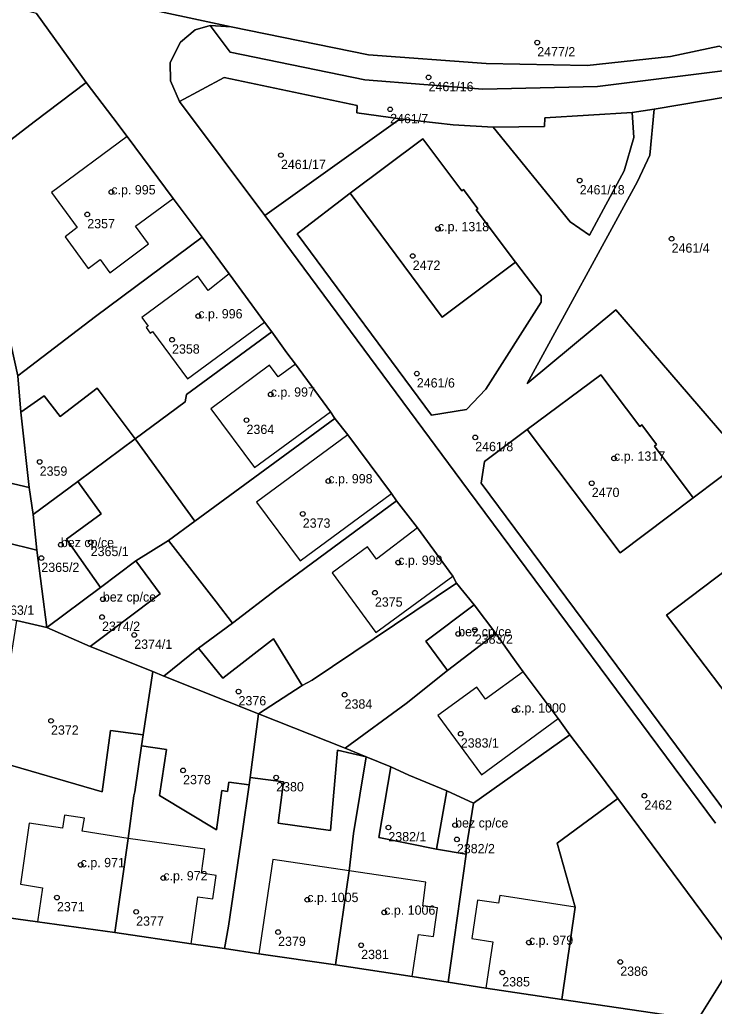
# Model space of a CAD drawing. Extents: x -878211 to -870363, y -1058464 to -1052522.
# Drawn here: x -874267 to -874192.3, y -1055743.6 to -1055637.5 of the extents above; entities that cross this region are included whole.
import ezdxf

# ---------------------------------------------------------------- set-up
doc = ezdxf.new("R2010")
doc.units = 0
for name, color, linetype in [('Vrstva 50', 7, 'Continuous'), ('Vrstva 51', 7, 'Continuous'), ('Vrstva 52', 7, 'Continuous')]:
    doc.layers.add(name, color=color, linetype=linetype)

msp = doc.modelspace()

# ---------------------------------------------------------------- linework, layer by layer
at = {"layer": 'Vrstva 50'}
for centre in [(-874211.34, -1055639.92994), (-874223.03, -1055643.66994), (-874227.16, -1055647.10994), (-874238.91, -1055652.03994), (-874206.77, -1055654.76994), (-874257.15, -1055656.00994), (-874259.74, -1055658.40994), (-874222.02, -1055659.96994), (-874196.88, -1055661.02994), (-874224.73, -1055662.87994), (-874247.8, -1055669.33994), (-874250.62, -1055671.88994), (-874224.29, -1055675.52994), (-874240.01, -1055677.75994), (-874242.61, -1055680.52994), (-874218.01, -1055682.37994), (-874264.86, -1055685.01994), (-874203.08, -1055684.64994), (-874233.81, -1055687.07994), (-874205.47, -1055687.30994), (-874236.56, -1055690.60994), (-874262.58, -1055693.92994), (-874259.37, -1055693.65994), (-874264.68, -1055695.35994), (-874226.29, -1055695.83994), (-874258.06, -1055699.78994), (-874228.8, -1055699.08994), (-874258.15, -1055701.69994), (-874218.05, -1055703.07994), (-874254.69, -1055703.62994), (-874219.84, -1055703.51994), (-874243.47, -1055709.70994), (-874232.06, -1055710.05994), (-874213.76, -1055711.71994), (-874263.64, -1055712.85994), (-874219.56, -1055714.24994), (-874249.43, -1055718.18994), (-874239.42, -1055718.95994), (-874199.81, -1055720.90994), (-874227.35, -1055724.32994), (-874220.17, -1055724.07994), (-874219.98, -1055725.60994), (-874260.45, -1055728.34994), (-874251.56, -1055729.76994), (-874263, -1055731.85994), (-874236.07, -1055732.09994), (-874254.48, -1055733.39994), (-874227.8, -1055733.45994), (-874239.21, -1055735.57994), (-874230.28, -1055736.98994), (-874212.23, -1055736.69994), (-874202.41, -1055738.78994), (-874215.1, -1055739.92994)]:
    msp.add_circle(centre, 0.25, dxfattribs=at)
at = {"layer": 'Vrstva 51'}
for points in [[(-874191.81, -1055633.26), (-874200.04, -1055634.73), (-874204.8, -1055635.35), (-874209.69, -1055635.56), (-874216.25, -1055635.54), (-874217.56, -1055635.43), (-874224.76, -1055634.81), (-874235.46, -1055632.63), (-874247.85, -1055630.07), (-874255.48, -1055635.82), (-874244.26, -1055638.23), (-874229.5, -1055641.26), (-874216.83, -1055642.19), (-874205.96, -1055642.38), (-874197.01, -1055641.44), (-874191.76, -1055640.3)], [(-874192.16, -1055723.88), (-874218.74, -1055688.09), (-874240.63, -1055658.54), (-874249.81, -1055646.26), (-874250.79, -1055644.05), (-874250.81, -1055642.08), (-874249.72, -1055639.87), (-874248.14, -1055638.56), (-874246.52, -1055638.08), (-874244.26, -1055638.23), (-874255.48, -1055635.82)], [(-874265.22, -1055636.81), (-874259.87, -1055644.21), (-874256.99, -1055647.97), (-874255.44, -1055650.03), (-874250.5, -1055656.68), (-874247.38, -1055660.85), (-874244.48, -1055664.79), (-874240.69, -1055669.98), (-874239.9, -1055671.05), (-874238.28, -1055673.28), (-874237.34, -1055674.52), (-874233.57, -1055679.62), (-874233.12, -1055680.35), (-874231.7, -1055682.12), (-874227.01, -1055688.41), (-874226.49, -1055689.19), (-874224.21, -1055692.1), (-874220.41, -1055697.31), (-874220.01, -1055698.05), (-874218.14, -1055700.38), (-874215.78, -1055703.48), (-874213.78, -1055706.31), (-874212.84, -1055707.59), (-874209.1, -1055712.61), (-874207.84, -1055714.35), (-874205.18, -1055717.83), (-874202.68, -1055721.21), (-874189.93, -1055738.38)], [(-874188.36, -1055645.32), (-874198.75, -1055647.1), (-874199.23, -1055652.02), (-874200.56, -1055654.88), (-874212.43, -1055676.59), (-874202.89, -1055668.67), (-874189.05, -1055684.71), (-874194.55, -1055688.88), (-874202.43, -1055694.79), (-874212.42, -1055681.53), (-874217, -1055684.96), (-874217.38, -1055687.32), (-874190.89, -1055722.97)], [(-874190.89, -1055722.97), (-874217.38, -1055687.32), (-874217, -1055684.96), (-874212.42, -1055681.53), (-874204.5, -1055675.66), (-874200.31, -1055681.23), (-874200.08, -1055681.04), (-874198.52, -1055683.14), (-874198.74, -1055683.34), (-874194.55, -1055688.88), (-874189.05, -1055684.71), (-874202.89, -1055668.67), (-874212.43, -1055676.59), (-874200.56, -1055654.88), (-874199.23, -1055652.02), (-874198.75, -1055647.1), (-874201.12, -1055647.44), (-874200.94, -1055650.14), (-874201.97, -1055653.71), (-874205.7, -1055660.63), (-874207.81, -1055659.19), (-874216.07, -1055649.03), (-874220.38, -1055648.77), (-874226.09, -1055648.12), (-874240.63, -1055658.54), (-874218.74, -1055688.09), (-874192.16, -1055723.88)], [(-874187.44, -1055714.7), (-874197.43, -1055701.49), (-874189.62, -1055695.58)], [(-874162.48, -1055775.87), (-874189.93, -1055738.38), (-874194.08, -1055744.98), (-874208.68, -1055742.83), (-874216.88, -1055741.59), (-874220.93, -1055740.95), (-874224.79, -1055740.34), (-874233.03, -1055739.09), (-874241.28, -1055737.93), (-874244.99, -1055737.33), (-874248.56, -1055736.85), (-874256.77, -1055735.63), (-874265.09, -1055734.46), (-874271.86, -1055733.54), (-874287.91, -1055731.16), (-874291.4, -1055730.54), (-874304.44, -1055728.67), (-874310.39, -1055727.78)]]:
    msp.add_lwpolyline(points, dxfattribs=at)
for points in [[(-874276.34, -1055650.53), (-874271.09, -1055651.85), (-874270.18, -1055652.08), (-874265.46, -1055648.46), (-874259.87, -1055644.21), (-874265.22, -1055636.81), (-874285.56, -1055631.76), (-874285.99, -1055631.64), (-874286.6, -1055633.94), (-874289.21, -1055644.37), (-874289.72, -1055646.62)], [(-874191.36, -1055642.97), (-874204.87, -1055644.64), (-874217.19, -1055644.93), (-874229.89, -1055643.92), (-874244.36, -1055640.95), (-874246.52, -1055638.08), (-874248.14, -1055638.56), (-874249.72, -1055639.87), (-874250.81, -1055642.08), (-874250.79, -1055644.05), (-874249.81, -1055646.26), (-874245.03, -1055643.7), (-874230.71, -1055646.7), (-874230.75, -1055647.5), (-874226.09, -1055648.12), (-874220.38, -1055648.77), (-874216.07, -1055649.03), (-874210.56, -1055648.95), (-874210.53, -1055648.04), (-874201.12, -1055647.44), (-874198.75, -1055647.1), (-874188.36, -1055645.32), (-874189.08, -1055642.63)], [(-874244.26, -1055638.23), (-874246.52, -1055638.08), (-874244.36, -1055640.95), (-874229.89, -1055643.92), (-874217.19, -1055644.93), (-874204.87, -1055644.64), (-874191.36, -1055642.97), (-874189.08, -1055642.63), (-874190, -1055641.25), (-874191.76, -1055640.3), (-874197.01, -1055641.44), (-874205.96, -1055642.38), (-874216.83, -1055642.19), (-874229.5, -1055641.26)], [(-874255.44, -1055650.03), (-874256.99, -1055647.97), (-874259.87, -1055644.21), (-874265.46, -1055648.46), (-874270.18, -1055652.08), (-874269.5, -1055657.74), (-874268.12, -1055670.94), (-874267.91, -1055672.5), (-874267.22, -1055675.76), (-874266.45, -1055675.18), (-874258.86, -1055669.4), (-874247.38, -1055660.85), (-874250.5, -1055656.68)], [(-874240.63, -1055658.54), (-874226.09, -1055648.12), (-874230.75, -1055647.5), (-874230.71, -1055646.7), (-874245.03, -1055643.7), (-874249.81, -1055646.26)], [(-874216.07, -1055649.03), (-874207.81, -1055659.19), (-874205.7, -1055660.63), (-874201.97, -1055653.71), (-874200.94, -1055650.14), (-874201.12, -1055647.44), (-874210.53, -1055648.04), (-874210.56, -1055648.95)], [(-874213.69, -1055663.54), (-874210.92, -1055667.18), (-874210.93, -1055667.84), (-874216.86, -1055677.19), (-874218.93, -1055679.38), (-874222.72, -1055680), (-874237.18, -1055660.51), (-874231.47, -1055656.12), (-874223.63, -1055650.27), (-874219.45, -1055655.89), (-874219.26, -1055655.72), (-874217.73, -1055657.8), (-874217.89, -1055657.92)], [(-874213.69, -1055663.54), (-874217.89, -1055657.92), (-874217.73, -1055657.8), (-874219.26, -1055655.72), (-874219.45, -1055655.89), (-874223.63, -1055650.27), (-874231.47, -1055656.12), (-874221.55, -1055669.44)], [(-874221.55, -1055669.44), (-874231.47, -1055656.12), (-874237.18, -1055660.51), (-874222.72, -1055680), (-874218.93, -1055679.38), (-874216.86, -1055677.19), (-874210.93, -1055667.84), (-874210.92, -1055667.18), (-874213.69, -1055663.54)], [(-874244.48, -1055664.79), (-874247.38, -1055660.85), (-874258.86, -1055669.4), (-874266.45, -1055675.18), (-874267.22, -1055675.76), (-874266.9, -1055679.67), (-874264.36, -1055677.91), (-874262.66, -1055680.13), (-874258.66, -1055677.08), (-874254.58, -1055682.53), (-874249.21, -1055678.55), (-874249.05, -1055677.77), (-874239.9, -1055671.05), (-874240.69, -1055669.98)], [(-874248.18, -1055691.39), (-874233.12, -1055680.35), (-874233.57, -1055679.62), (-874237.34, -1055674.52), (-874238.28, -1055673.28), (-874239.9, -1055671.05), (-874249.05, -1055677.77), (-874249.21, -1055678.55), (-874254.58, -1055682.53)], [(-874279.05, -1055684.73), (-874266, -1055687.78), (-874266.9, -1055679.67), (-874267.22, -1055675.76), (-874267.91, -1055672.5), (-874272.16, -1055671.37), (-874273.52, -1055676.48), (-874275.25, -1055677.41), (-874278.89, -1055684.61), (-874280, -1055684.3), (-874280.06, -1055684.49)], [(-874212.42, -1055681.53), (-874202.43, -1055694.79), (-874194.55, -1055688.88), (-874198.74, -1055683.34), (-874198.52, -1055683.14), (-874200.08, -1055681.04), (-874200.31, -1055681.23), (-874204.5, -1055675.66)], [(-874266, -1055687.78), (-874265.56, -1055690.69), (-874260.74, -1055687.14), (-874254.58, -1055682.53), (-874258.66, -1055677.08), (-874262.66, -1055680.13), (-874264.36, -1055677.91), (-874266.9, -1055679.67)], [(-874244.12, -1055702.37), (-874239.36, -1055698.69), (-874226.49, -1055689.19), (-874227.01, -1055688.41), (-874231.7, -1055682.12), (-874233.12, -1055680.35), (-874248.18, -1055691.39), (-874251.01, -1055693.47), (-874245.88, -1055700.06)], [(-874268.66, -1055693.64), (-874265.16, -1055694.51), (-874265.56, -1055690.69), (-874266, -1055687.78), (-874279.05, -1055684.73), (-874280.06, -1055684.49), (-874289.41, -1055682.15), (-874289.95, -1055684.42), (-874289.16, -1055684.62), (-874291.18, -1055692.63), (-874300.98, -1055690.28), (-874301.83, -1055693.91), (-874280.21, -1055699.13), (-874277.55, -1055691.44), (-874272.76, -1055692.63), (-874273.75, -1055696.4), (-874269.61, -1055697.45)], [(-874254.53, -1055695.67), (-874251.01, -1055693.47), (-874248.18, -1055691.39), (-874254.58, -1055682.53), (-874260.74, -1055687.14), (-874258.24, -1055690.61), (-874261.96, -1055693.31), (-874258.32, -1055698.53)], [(-874258.32, -1055698.53), (-874261.96, -1055693.31), (-874258.24, -1055690.61), (-874260.74, -1055687.14), (-874265.56, -1055690.69), (-874265.16, -1055694.51), (-874264.08, -1055702.82)], [(-874247.76, -1055705.04), (-874245.16, -1055708.27), (-874239.7, -1055704.06), (-874236.62, -1055709.06), (-874235.56, -1055708.47), (-874220.01, -1055698.05), (-874220.41, -1055697.31), (-874224.21, -1055692.1), (-874226.49, -1055689.19), (-874239.36, -1055698.69), (-874244.12, -1055702.37)], [(-874280.21, -1055699.13), (-874267.34, -1055702.07), (-874264.08, -1055702.82), (-874265.16, -1055694.51), (-874268.66, -1055693.64), (-874269.61, -1055697.45), (-874273.75, -1055696.4), (-874272.76, -1055692.63), (-874277.55, -1055691.44)], [(-874251.89, -1055699.21), (-874259.42, -1055704.86), (-874252.69, -1055707.56), (-874251.49, -1055708.04), (-874247.76, -1055705.04), (-874244.12, -1055702.37), (-874245.88, -1055700.06), (-874251.01, -1055693.47), (-874254.53, -1055695.67)], [(-874254.53, -1055695.67), (-874258.32, -1055698.53), (-874264.08, -1055702.82), (-874259.42, -1055704.86), (-874251.89, -1055699.21)], [(-874189.62, -1055695.58), (-874197.43, -1055701.49), (-874187.44, -1055714.7), (-874179.7, -1055708.85), (-874183.78, -1055703.38), (-874183.5, -1055703.18), (-874185.2, -1055700.88), (-874185.49, -1055701.12)], [(-874218.14, -1055700.38), (-874220.01, -1055698.05), (-874235.56, -1055708.47), (-874236.62, -1055709.06), (-874241.32, -1055712.12), (-874231.99, -1055715.81), (-874225.43, -1055711), (-874220.99, -1055707.45), (-874223.32, -1055704.28)], [(-874218.14, -1055700.38), (-874223.32, -1055704.28), (-874220.99, -1055707.45), (-874215.78, -1055703.48)], [(-874264.08, -1055702.82), (-874267.34, -1055702.07), (-874269.76, -1055717.14), (-874258.13, -1055720.48), (-874257.23, -1055713.89), (-874253.73, -1055714.36), (-874252.69, -1055707.56), (-874259.42, -1055704.86)], [(-874220.99, -1055707.45), (-874225.43, -1055711), (-874231.99, -1055715.81), (-874229.73, -1055716.73), (-874227.09, -1055717.81), (-874225.15, -1055718.71), (-874221.08, -1055720.38), (-874218.2, -1055721.7), (-874207.84, -1055714.35), (-874209.1, -1055712.61), (-874212.84, -1055707.59), (-874213.78, -1055706.31), (-874215.78, -1055703.48)], [(-874251.49, -1055708.04), (-874241.32, -1055712.12), (-874236.62, -1055709.06), (-874239.7, -1055704.06), (-874245.16, -1055708.27), (-874247.76, -1055705.04)], [(-874252.69, -1055707.56), (-874253.73, -1055714.36), (-874253.9, -1055715.55), (-874251.23, -1055715.95), (-874251.97, -1055720.9), (-874245.85, -1055724.57), (-874245.27, -1055720.36), (-874244.67, -1055720.45), (-874244.52, -1055719.45), (-874242.32, -1055719.75), (-874242.21, -1055718.96), (-874241.32, -1055712.12), (-874251.49, -1055708.04)], [(-874231.99, -1055715.81), (-874241.32, -1055712.12), (-874242.21, -1055718.96), (-874238.63, -1055719.43), (-874239.21, -1055723.86), (-874233.58, -1055724.65), (-874232.83, -1055716), (-874229.73, -1055716.73)], [(-874256.77, -1055735.63), (-874255.35, -1055725.5), (-874254.72, -1055720.94), (-874254.64, -1055720.5), (-874253.9, -1055715.55), (-874253.73, -1055714.36), (-874257.23, -1055713.89), (-874258.13, -1055720.48), (-874269.76, -1055717.14), (-874270.42, -1055721.07), (-874271.33, -1055727.54), (-874271, -1055727.58), (-874271.86, -1055733.54), (-874265.09, -1055734.46)], [(-874216.88, -1055741.59), (-874208.68, -1055742.83), (-874207.26, -1055732.9), (-874209.2, -1055726), (-874202.68, -1055721.21), (-874205.18, -1055717.83), (-874207.84, -1055714.35), (-874218.2, -1055721.7), (-874218.97, -1055726.64), (-874219, -1055727.18), (-874220.93, -1055740.95)], [(-874244.67, -1055720.45), (-874245.27, -1055720.36), (-874245.85, -1055724.57), (-874251.97, -1055720.9), (-874251.23, -1055715.95), (-874253.9, -1055715.55), (-874254.64, -1055720.5), (-874254.72, -1055720.94), (-874255.35, -1055725.5), (-874256.77, -1055735.63), (-874248.56, -1055736.85), (-874244.99, -1055737.33), (-874244.55, -1055734.95), (-874243.08, -1055724.97), (-874242.32, -1055719.75), (-874244.52, -1055719.45)], [(-874238.63, -1055719.43), (-874242.21, -1055718.96), (-874242.32, -1055719.75), (-874243.08, -1055724.97), (-874244.55, -1055734.95), (-874244.99, -1055737.33), (-874241.28, -1055737.93), (-874233.03, -1055739.09), (-874231.58, -1055728.99), (-874231.11, -1055724.99), (-874229.73, -1055716.73), (-874232.83, -1055716), (-874233.58, -1055724.65), (-874239.21, -1055723.86)], [(-874220.93, -1055740.95), (-874219, -1055727.18), (-874222.17, -1055726.66), (-874228.36, -1055725.4), (-874227.09, -1055717.81), (-874229.73, -1055716.73), (-874231.11, -1055724.99), (-874231.58, -1055728.99), (-874233.03, -1055739.09), (-874224.79, -1055740.34)], [(-874225.15, -1055718.71), (-874227.09, -1055717.81), (-874228.36, -1055725.4), (-874222.17, -1055726.66), (-874221.08, -1055720.38)], [(-874218.2, -1055721.7), (-874221.08, -1055720.38), (-874222.17, -1055726.66), (-874219, -1055727.18), (-874218.97, -1055726.64)], [(-874202.68, -1055721.21), (-874209.2, -1055726), (-874207.26, -1055732.9), (-874208.68, -1055742.83), (-874194.08, -1055744.98), (-874189.93, -1055738.38)]]:
    msp.add_lwpolyline(points, close=True, dxfattribs=at)
at = {"layer": 'Vrstva 52'}
for points in [[(-874253.14, -1055661.56), (-874254.56, -1055659.66), (-874250.5, -1055656.68), (-874255.44, -1055650.03), (-874263.59, -1055656.05), (-874260.81, -1055659.82), (-874262.12, -1055660.83), (-874259.64, -1055664.21), (-874258.35, -1055663.27), (-874257.32, -1055664.68)], [(-874223.63, -1055650.27), (-874231.47, -1055656.12), (-874221.55, -1055669.44), (-874213.69, -1055663.54), (-874217.89, -1055657.92), (-874217.73, -1055657.8), (-874219.26, -1055655.72), (-874219.45, -1055655.89)], [(-874253.87, -1055669.5), (-874253.2, -1055670.42), (-874253.4, -1055670.55), (-874252.96, -1055671.17), (-874252.71, -1055670.99), (-874248.96, -1055676.07), (-874240.69, -1055669.98), (-874244.48, -1055664.79), (-874246.74, -1055666.58), (-874247.83, -1055665.06)], [(-874246.45, -1055679.33), (-874241.76, -1055685.63), (-874233.57, -1055679.62), (-874237.34, -1055674.52), (-874239.22, -1055675.87), (-874240.13, -1055674.61)], [(-874212.42, -1055681.53), (-874202.43, -1055694.79), (-874194.55, -1055688.88), (-874198.74, -1055683.34), (-874198.52, -1055683.14), (-874200.08, -1055681.04), (-874200.31, -1055681.23), (-874204.5, -1055675.66)], [(-874231.7, -1055682.12), (-874241.52, -1055689.36), (-874236.85, -1055695.66), (-874227.01, -1055688.41)], [(-874277.55, -1055691.44), (-874272.76, -1055692.63), (-874273.75, -1055696.4), (-874269.61, -1055697.45), (-874268.66, -1055693.64), (-874265.16, -1055694.51), (-874265.56, -1055690.69), (-874266, -1055687.78), (-874279.05, -1055684.73), (-874280.06, -1055684.49), (-874280.58, -1055686.77), (-874281.42, -1055690.48)], [(-874265.56, -1055690.69), (-874265.16, -1055694.51), (-874264.08, -1055702.82), (-874258.32, -1055698.53), (-874261.96, -1055693.31), (-874258.24, -1055690.61), (-874260.74, -1055687.14)], [(-874233.39, -1055696.96), (-874228.69, -1055703.37), (-874220.41, -1055697.31), (-874224.21, -1055692.1), (-874228.63, -1055695.47), (-874229.58, -1055694.16)], [(-874264.08, -1055702.82), (-874259.42, -1055704.86), (-874251.89, -1055699.21), (-874254.53, -1055695.67), (-874258.32, -1055698.53)], [(-874187.44, -1055714.7), (-874179.7, -1055708.85), (-874183.78, -1055703.38), (-874183.5, -1055703.18), (-874185.2, -1055700.88), (-874185.49, -1055701.12), (-874189.62, -1055695.58), (-874197.43, -1055701.49)], [(-874223.32, -1055704.28), (-874220.99, -1055707.45), (-874215.78, -1055703.48), (-874218.14, -1055700.38)], [(-874217.83, -1055709.24), (-874222.04, -1055712.29), (-874217.32, -1055718.68), (-874209.1, -1055712.61), (-874212.84, -1055707.59), (-874216.89, -1055710.54)], [(-874222.17, -1055726.66), (-874219, -1055727.18), (-874218.97, -1055726.64), (-874218.2, -1055721.7), (-874221.08, -1055720.38)], [(-874265.98, -1055723.85), (-874266.92, -1055730.43), (-874264.56, -1055730.83), (-874265.09, -1055734.46), (-874256.77, -1055735.63), (-874255.35, -1055725.5), (-874260.29, -1055724.73), (-874260.05, -1055723.34), (-874262.18, -1055723.02), (-874262.39, -1055724.4)], [(-874256.77, -1055735.63), (-874248.56, -1055736.85), (-874247.84, -1055731.78), (-874246.22, -1055731.99), (-874245.87, -1055729.48), (-874247.46, -1055729.25), (-874247.11, -1055726.66), (-874255.35, -1055725.5)], [(-874239.79, -1055727.77), (-874241.28, -1055737.93), (-874233.03, -1055739.09), (-874231.58, -1055728.99)], [(-874233.03, -1055739.09), (-874224.79, -1055740.34), (-874224.11, -1055735.82), (-874222.51, -1055736.04), (-874222.08, -1055732.98), (-874223.64, -1055732.74), (-874223.31, -1055730.19), (-874231.58, -1055728.99)], [(-874217.77, -1055732.14), (-874218.39, -1055736.25), (-874216.13, -1055736.61), (-874216.41, -1055738.48), (-874216.88, -1055741.59), (-874208.68, -1055742.83), (-874207.26, -1055732.9), (-874215.36, -1055731.64), (-874215.51, -1055732.48)]]:
    msp.add_lwpolyline(points, close=True, dxfattribs=at)

# ---------------------------------------------------------------- texts
at = {"layer": 'Vrstva 50'}
for s, p in [('2477/2', (-874211.34, -1055641.419)), ('2461/16', (-874223.03, -1055645.159)), ('2461/7', (-874227.16, -1055648.599)), ('2461/17', (-874238.91, -1055653.529)), ('c.p. 995', (-874257.15, -1055656.26)), ('2461/18', (-874206.77, -1055656.259)), ('2357', (-874259.74, -1055659.899)), ('c.p. 1318', (-874222.02, -1055660.22)), ('2461/4', (-874196.88, -1055662.519)), ('2472', (-874224.73, -1055664.369)), ('c.p. 996', (-874247.8, -1055669.59)), ('2358', (-874250.62, -1055673.379)), ('2461/6', (-874224.29, -1055677.019)), ('c.p. 997', (-874240.01, -1055678.01)), ('2364', (-874242.61, -1055682.019)), ('2461/8', (-874218.01, -1055683.869)), ('c.p. 1317', (-874203.08, -1055684.899)), ('2359', (-874264.86, -1055686.509)), ('c.p. 998', (-874233.81, -1055687.33)), ('2470', (-874205.47, -1055688.799)), ('2373', (-874236.56, -1055692.099)), ('bez cp/ce', (-874262.58, -1055694.179)), ('2365/1', (-874259.37, -1055695.149)), ('c.p. 999', (-874226.29, -1055696.09)), ('2365/2', (-874264.68, -1055696.849)), ('bez cp/ce', (-874258.06, -1055700.04)), ('2375', (-874228.8, -1055700.579)), ('2363/1', (-874269.54, -1055701.459)), ('2374/2', (-874258.15, -1055703.189)), ('bez cp/ce', (-874219.84, -1055703.77)), ('2383/2', (-874218.05, -1055704.569)), ('2374/1', (-874254.69, -1055705.119)), ('2376', (-874243.47, -1055711.199)), ('2384', (-874232.06, -1055711.549)), ('c.p. 1000', (-874213.76, -1055711.97)), ('2372', (-874263.64, -1055714.349)), ('2383/1', (-874219.56, -1055715.739)), ('2378', (-874249.43, -1055719.679)), ('2380', (-874239.42, -1055720.449)), ('2462', (-874199.81, -1055722.399)), ('bez cp/ce', (-874220.17, -1055724.33)), ('2382/1', (-874227.35, -1055725.819)), ('2382/2', (-874219.98, -1055727.099)), ('c.p. 971', (-874260.45, -1055728.6)), ('c.p. 972', (-874251.56, -1055730.02)), ('c.p. 1005', (-874236.07, -1055732.35)), ('2371', (-874263, -1055733.349)), ('c.p. 1006', (-874227.8, -1055733.71)), ('2377', (-874254.48, -1055734.889)), ('2379', (-874239.21, -1055737.069)), ('c.p. 979', (-874212.23, -1055736.95)), ('2381', (-874230.28, -1055738.479)), ('2386', (-874202.41, -1055740.279)), ('2385', (-874215.1, -1055741.419))]:
    msp.add_text(s, height=0.999996, dxfattribs=at).set_placement(p)

doc.saveas('drawing.dxf')
